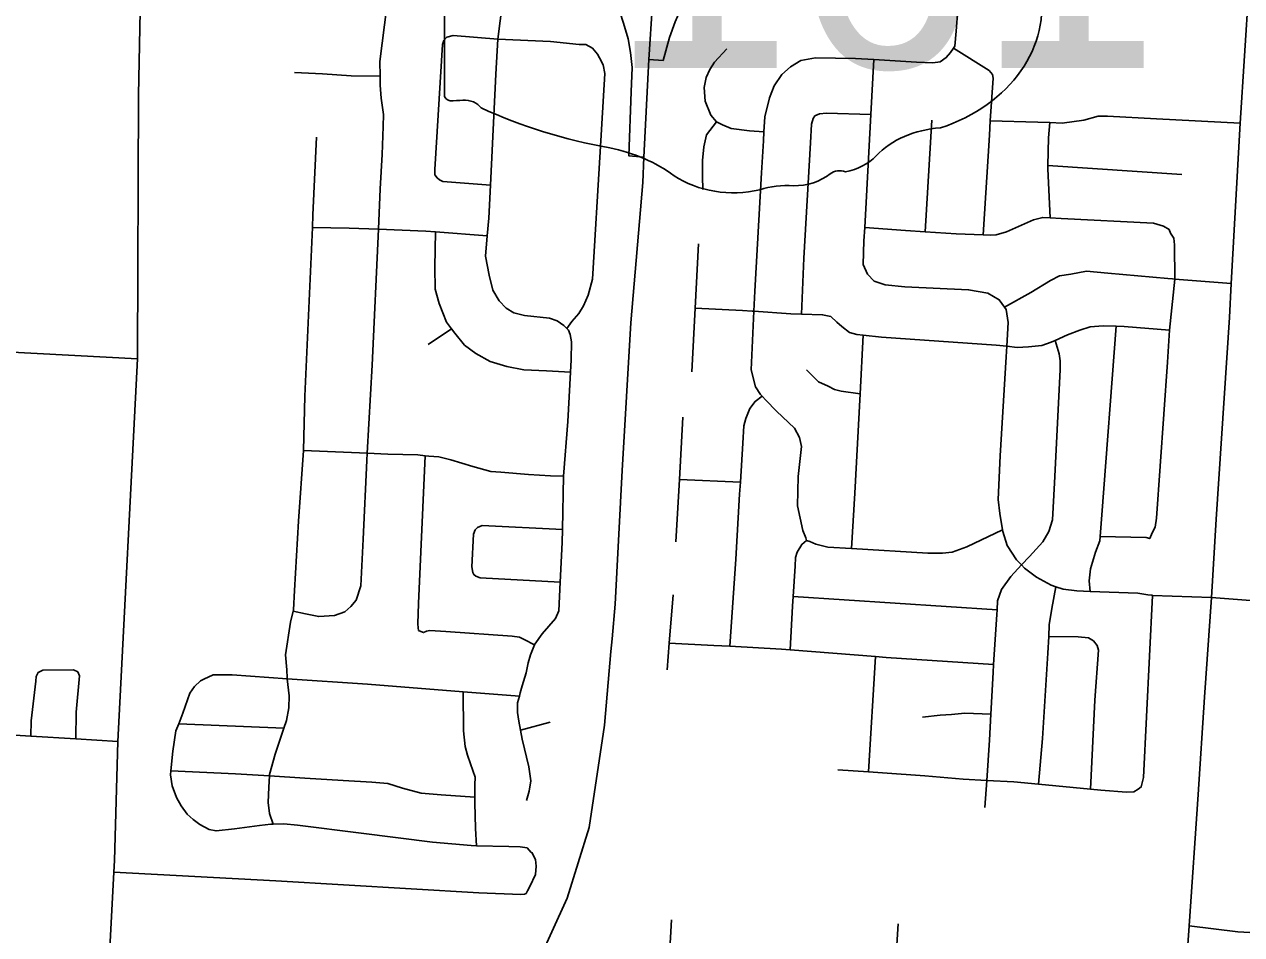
# Model space of a CAD drawing. Extents: x 1755200 to 1902939, y 644115 to 788070.
# Drawn here: x 1828580 to 1835448, y 754928 to 760065 of the extents above; entities that cross this region are included whole.
import ezdxf

# ---------------------------------------------------------------- set-up
doc = ezdxf.new("R2010")
doc.units = 0
for name, color, linetype in [('GM_X_City_Street', 7, 'Continuous'), ('GM_X_Interchange_Ramps', 7, 'Continuous'), ('GM_X_Interstate_Route', 7, 'Continuous'), ('GM_X_State_Shield', 7, 'Continuous')]:
    doc.layers.add(name, color=color, linetype=linetype)

msp = doc.modelspace()

# ---------------------------------------------------------------- linework, layer by layer
at = {"layer": 'GM_X_City_Street'}
for points in [[(1828991, 753230.6), (1829017.2, 753982.4), (1829042.1, 754456.4), (1829085.5, 755280.6), (1829089.1, 755347.7), (1829108.1, 756017.6), (1829218.7, 758176.7), (1829219.6, 758194.8), (1829223.8, 759666), (1829249.6, 760899.1)], [(1834938.1, 751854), (1834942.7, 751916.8), (1834989.5, 752577.4), (1835031.2, 753215.4), (1835051.2, 753503.6), (1835061.6, 753693.7), (1835074.6, 753849.9), (1835112.8, 754416.8), (1835152.7, 754977.5), (1835202.2, 755718.8), (1835238.7, 756269.2), (1835277.7, 756830.8), (1835304.6, 757272.7), (1835379.3, 758410.7), (1835388.8, 758602.5), (1835440.9, 759507), (1835488.7, 760269.2), (1835505.2, 760553.9)], [(1831378.6, 756293.1), (1831382.4, 756306.6), (1831389.3, 756331.9), (1831411.6, 756406), (1831423.8, 756462.1), (1831436, 756508.1), (1831458.3, 756563.3), (1831460.2, 756568.2), (1831502.5, 756626.2), (1831576.9, 756712.1), (1831595.1, 756756.1), (1831603.2, 756917.9), (1831614.4, 757140.9), (1831615.8, 757215.1), (1831621.6, 757515.8), (1831646.6, 757824.4), (1831661.9, 758102), (1831665.7, 758171.1), (1831668, 758273.4), (1831660.1, 758315.5), (1831650.2, 758339.6), (1831640.2, 758349.6), (1831624.2, 758365.7), (1831586.2, 758391.9), (1831544.1, 758406.1), (1831401.8, 758422.7), (1831341.7, 758436.9), (1831299.7, 758463.1), (1831259.8, 758504.1), (1831223.9, 758565.6), (1831202.1, 758649.9), (1831182.4, 758756.2), (1831192.4, 758871.6), (1831201.1, 758970.6), (1831210, 759158.3), (1831239.6, 759784.3), (1831252.7, 759980.5), (1831306.9, 760411.9)], [(1830097.8, 756754.6), (1830165.7, 756739.3), (1830241.8, 756723), (1830330, 756728.7), (1830388.2, 756750.5), (1830422.4, 756780.5), (1830452.6, 756816.4), (1830478.9, 756896.5), (1830491.7, 757159.1), (1830513.2, 757604), (1830515.4, 757644.4), (1830542.9, 758141.1), (1830577.7, 758908.7), (1830588.1, 759137.2), (1830598.7, 759329.6), (1830605.2, 759487.9), (1830607.4, 759556.1), (1830593.7, 759648.3), (1830587.9, 759722.5), (1830587.3, 759772.7), (1830586.3, 759854.8), (1830638.5, 760271.2)], [(1832993.7, 757151.9), (1832989.7, 757168), (1832971.8, 757208.1), (1832942.2, 757348.6), (1832946.7, 757512.9), (1832965.3, 757683.3), (1832953.4, 757733.4), (1832925.5, 757785.7), (1832823.6, 757882.2), (1832763.6, 757944.6), (1832742.4, 757967.3), (1832733.6, 757976.8), (1832705.7, 758019), (1832681.9, 758115.3), (1832696.4, 758445.8), (1832701.4, 758560.2), (1832739.5, 759227.6), (1832750.1, 759407.9), (1832753.2, 759458.1), (1832758.5, 759542.2), (1832784.9, 759650.4), (1832811.2, 759718.4), (1832853.5, 759782.4), (1832903.7, 759824.3), (1832962, 759860.2), (1833044.2, 759875.9), (1833270.7, 759873.1), (1833373.3, 759866.7), (1833613.5, 759851.8), (1833705.7, 759847.4), (1833747.8, 759853.3), (1833782, 759877.2), (1833806.1, 759905.2), (1833823.2, 759930.6), (1833830.3, 759941.2), (1833838.6, 760027.3), (1833847, 760146.7)], [(1831210, 759158.3), (1830941.1, 759178), (1830923, 759188.1), (1830909.1, 759198.2), (1830897.1, 759216.3), (1830897.2, 759246.3), (1830939.4, 759951.7), (1830947.5, 759973.7), (1830963.6, 759991.7), (1830999.7, 760001.6), (1831252.7, 759980.5)], [(1831252.7, 759980.5), (1831548.9, 759967.5), (1831711.3, 759950.9), (1831747.4, 759950.8), (1831785.4, 759930.6), (1831813.3, 759896.4)], [(1831640.2, 758349.6), (1831668.4, 758387.6), (1831708.6, 758433.6), (1831735.8, 758477.4), (1831761.1, 758537.6), (1831785.4, 758627.7), (1831829.7, 759345.2), (1831855.1, 759788), (1831845.2, 759836.2), (1831825.3, 759876.3), (1831813.3, 759896.4)], [(1832753.2, 759458.1), (1832672.1, 759464.4), (1832567.9, 759476.8), (1832519.8, 759497), (1832485.8, 759515.1), (1832453.8, 759553.3), (1832422, 759631.6), (1832416.2, 759707.8), (1832426.4, 759765.9), (1832448.6, 759809.9), (1832474.8, 759851.9), (1832543.2, 759925.8)], [(1833989.4, 758877.6), (1834025.2, 759439.4), (1834030.5, 759519.9), (1834046.3, 759762), (1834042.3, 759782), (1834024.3, 759804.2), (1833823.2, 759930.6)], [(1834941.7, 756843.4), (1834918.4, 756846.6), (1834863.2, 756854.4), (1834594.1, 756864.8), (1834518.4, 756867.7), (1834442.3, 756878), (1834400.1, 756891.8), (1834374.2, 756900.3), (1834290.1, 756944.7), (1834224.1, 756997), (1834206.8, 757014.5), (1834178.2, 757043.3), (1834126.3, 757123.7), (1834100.5, 757204), (1834099.2, 757212.4), (1834084.8, 757304.3), (1834075, 757384.5), (1834085.8, 757631), (1834119.6, 758188.2), (1834122.9, 758248.3), (1834130.2, 758382.6), (1834120.4, 758456.8), (1834110.7, 758470), (1834080.5, 758511), (1834016.4, 758547.4), (1833908.2, 758567.8), (1833547.4, 758583.2), (1833437.2, 758595.6), (1833375.1, 758615.9), (1833337.2, 758656.1), (1833313.3, 758710.3), (1833317.7, 758842.6), (1833321.9, 758919), (1833356.4, 759556), (1833373.3, 759866.7)], [(1830105, 759792.4), (1830263.3, 759785.8), (1830423.7, 759775.2), (1830587.3, 759772.7)], [(1833041.2, 759549.2), (1833067.3, 759559.1), (1833105.4, 759563), (1833356.4, 759556)], [(1832408.4, 759132.6), (1832406.6, 759206.7), (1832406.9, 759296.9), (1832413.2, 759373.1), (1832429.4, 759441.2), (1832485.8, 759515.1)], [(1832965.6, 758429.6), (1832978.6, 758745.6), (1833016.7, 759396.9), (1833021, 759501.1), (1833031.1, 759533.2), (1833041.2, 759549.2)], [(1833662.2, 758894.5), (1833700.7, 759524.7)], [(1834030.5, 759519.9), (1834298.1, 759512.5), (1834366.4, 759510.3), (1834436.4, 759508), (1834558.7, 759523.6), (1834639, 759547.3), (1834691.1, 759547.1), (1834967.7, 759532.1), (1835440.9, 759507)], [(1834368.4, 758972.6), (1834355.4, 759249.7), (1834355.7, 759267.8), (1834357.9, 759424.1), (1834366.4, 759510.3)], [(1829983.5, 755551.5), (1829963.6, 755611.4), (1829955.8, 755673.6), (1829960.1, 755759.7), (1829963.9, 755824.1), (1829964.4, 755831.9), (1829994.8, 755946.1), (1830044.8, 756093), (1830059.5, 756136.3), (1830071.8, 756208.4), (1830074, 756276.6), (1830062.8, 756372.6), (1830062.3, 756376.8), (1830060.4, 756423), (1830054.7, 756507.2), (1830081.3, 756691.5), (1830097.8, 756754.6), (1830099.6, 756761.6), (1830103.9, 756869.8), (1830127.2, 757260.7), (1830154.5, 757659.5), (1830163.5, 757966.1), (1830205.6, 758918.4), (1830208.7, 758990.2), (1830228.1, 759429.2)], [(1834355.7, 759267.8), (1835111.1, 759216.9)], [(1833321.9, 758919), (1833552.4, 758901.9), (1833662.2, 758894.5), (1833837, 758882.8), (1833989.4, 758877.6), (1834033.5, 758876.1), (1834063.6, 758877.9), (1834121.8, 758893.8), (1834274.3, 758961.4), (1834326.5, 758975.2), (1834368.4, 758972.6), (1834430.7, 758968.8), (1834951.9, 758942.8), (1835008, 758926.6), (1835040, 758906.4)], [(1830205.6, 758918.4), (1830413, 758915.4), (1830577.7, 758908.7), (1830846, 758897.7), (1830900.7, 758893.6), (1831192.4, 758871.6)], [(1831661.9, 758102), (1831527.2, 758109.5), (1831398.9, 758116), (1831302.7, 758134.4), (1831208.6, 758162.8), (1831128.5, 758207.1), (1831064.5, 758255.5), (1831008.6, 758321.8), (1830990.8, 758346.1), (1830962.7, 758384.2), (1830920.9, 758490.6), (1830899.1, 758570.8), (1830895.5, 758695.1), (1830900.7, 758893.6)], [(1834649.7, 757174.9), (1834910.3, 757168.9), (1834930.3, 757162.9), (1834944.4, 757194.9), (1834960.6, 757226.9), (1834968.8, 757279), (1835029.6, 758158.8), (1835040.6, 758338.9), (1835072, 758627.7), (1835069.8, 758820.1), (1835065.9, 758858.2), (1835047.9, 758886.3), (1835040, 758906.4)], [(1832347.1, 758104.5), (1832365.2, 758463.6), (1832383.4, 758826)], [(1834110.7, 758470), (1834259, 758552.5), (1834369.5, 758620.2), (1834421.7, 758646.1), (1834483.9, 758655.9), (1834572.2, 758671.6), (1834694.4, 758661.1), (1835031.2, 758631.2), (1835057.4, 758628.9)], [(1835057.4, 758628.9), (1835072, 758627.7), (1835388.8, 758602.5)], [(1832365.2, 758463.6), (1832632.9, 758450.2), (1832686.3, 758446.5), (1832686.7, 758446.5)], [(1832686.7, 758446.5), (1832696.4, 758445.8), (1832905.5, 758431.2), (1832965.6, 758429.6), (1833083.9, 758426.5), (1833129.9, 758416.3), (1833163.9, 758384.1), (1833191.9, 758360), (1833235.9, 758325.7), (1833278, 758315.6), (1833313.7, 758311.3), (1833416.2, 758299), (1834063.7, 758254.6), (1834122.9, 758248.3), (1834181.9, 758242.1), (1834246.1, 758245.9), (1834320.2, 758253.6), (1834374.4, 758271.4), (1834395.7, 758281.1), (1834466.8, 758313.2), (1834535, 758339), (1834593.2, 758358.8), (1834667.4, 758364.6), (1834739.8, 758361.8), (1834785.7, 758360.1), (1835040.6, 758338.9)], [(1830858.1, 758258.3), (1830990.8, 758346.1)], [(1834594.1, 756864.8), (1834588.8, 756925.6), (1834595, 756991.7), (1834623.3, 757085.8), (1834647.6, 757149.9), (1834649.7, 757174.9), (1834660.1, 757298.2), (1834739.8, 758361.8)], [(1833247.7, 757107.3), (1833265.2, 757419.5), (1833295.7, 757980.6), (1833313.7, 758311.3)], [(1833999.3, 755646.7), (1834010.2, 755798.5), (1834026.6, 756025.5), (1834034, 756173.3), (1834045.8, 756408.3), (1834048.7, 756452.4), (1834066.9, 756735), (1834068.4, 756760.9), (1834071.2, 756811.2), (1834093.4, 756875.3), (1834145.8, 756949.2), (1834206.8, 757014.5), (1834252.4, 757063.1), (1834326.8, 757145), (1834361.1, 757203), (1834381.3, 757269.1), (1834392, 757477.6), (1834424.1, 758114.9), (1834424.2, 758167), (1834418.3, 758205.1), (1834395.7, 758281.1)], [(1828476.2, 758216.8), (1829218.7, 758176.7)], [(1832992.7, 758116.1), (1833060.1, 758048.6), (1833114.7, 758023.5), (1833150.7, 758005.3), (1833188.8, 757995.2), (1833295.7, 757980.6)], [(1832561, 756555.4), (1832594.4, 757047.1), (1832615.6, 757413.9), (1832620.1, 757481.9), (1832634.6, 757702.5), (1832638.9, 757798.7), (1832651, 757840.8), (1832673.2, 757896.8), (1832703.4, 757936.8), (1832742.4, 757967.3)], [(1832255.9, 757144.6), (1832276, 757496.2), (1832296.2, 757848.1)], [(1830154.5, 757659.5), (1830471.2, 757646.3), (1830515.4, 757644.4), (1830631.6, 757639.7), (1830800, 757635.1), (1830842.2, 757630.8), (1830862.1, 757628.8), (1830918.2, 757624.6), (1830986.3, 757608.3), (1831110.5, 757569.8), (1831212.7, 757541.3), (1831268.8, 757537.1), (1831425.1, 757524.5), (1831549.4, 757518), (1831621.6, 757515.8)], [(1830804.9, 756644.7), (1830802.9, 756658.8), (1830801, 756682.9), (1830803.4, 756797.1), (1830842.2, 757630.8)], [(1832276, 757496.2), (1832620.1, 757481.9)], [(1831603.2, 756917.9), (1831152.6, 756942.2), (1831128.6, 756950.3), (1831116.6, 756960.4), (1831110.6, 756972.4), (1831104.7, 757004.5), (1831115.3, 757188.9), (1831123.4, 757212.9), (1831137.5, 757224.9), (1831163.6, 757236.8), (1831615.8, 757215.1)], [(1832901.6, 756535.1), (1832914.3, 756781.4), (1832917.9, 756835.8), (1832929.1, 757007.8), (1832931.2, 757055.9), (1832941.3, 757086), (1832967.6, 757130), (1832993.7, 757151.9)], [(1832993.7, 757151.9), (1833011.7, 757145.9), (1833045.7, 757131.7), (1833113.9, 757115.4), (1833247.7, 757107.3), (1833677.1, 757081.3), (1833761.3, 757081), (1833815.4, 757086.8), (1833897.7, 757116.5), (1834099.2, 757212.4)], [(1834302.8, 755777.3), (1834325.3, 756034.4), (1834354.9, 756517.5), (1834359.9, 756610), (1834363.4, 756675.8), (1834377.8, 756767.9), (1834400.1, 756891.8)], [(1832207.5, 756423.1), (1832219.4, 756573.6), (1832241, 756846)], [(1832917.9, 756835.8), (1834068.4, 756760.9)], [(1834863.7, 755749.8), (1834881.8, 755761.7), (1834894, 755815.8), (1834946.3, 756842.8)], [(1835277.7, 756830.8), (1834946.3, 756842.8), (1834941.7, 756843.4)], [(1835277.7, 756830.8), (1835522.5, 756811.7), (1835536, 756809.9)], [(1830804.9, 756644.7), (1830816.9, 756638.7), (1830832.9, 756632.6), (1830849, 756640.6), (1830869, 756644.5), (1830959.2, 756638.2), (1831332, 756612.8), (1831374.1, 756606.6), (1831400.1, 756594.5), (1831458.3, 756563.3)], [(1834594.8, 755750), (1834620.7, 756251.8), (1834641.6, 756534.4), (1834633.7, 756560.5), (1834611.8, 756586.7), (1834583.7, 756602.8), (1834525.6, 756609.1), (1834359.9, 756610)], [(1832219.4, 756573.6), (1832470.6, 756560.5), (1832561, 756555.4), (1832851.4, 756539), (1832901.6, 756535.1), (1833382.9, 756497.4), (1833442.7, 756492.7), (1834048.7, 756452.4)], [(1833342.5, 755846.7), (1833382.9, 756497.4)], [(1828617.1, 756048.8), (1828618.1, 756135.5), (1828644.8, 756357.9), (1828646.9, 756386), (1828659, 756408), (1828685.1, 756419.9), (1828857.6, 756423.3), (1828881.6, 756411.2), (1828891.5, 756389.1), (1828872.9, 756184.7), (1828870.6, 756032.7)], [(1829575.1, 756360.6), (1829593.2, 756370.5), (1829645.4, 756394.4), (1829753.6, 756394), (1830062.8, 756372.6), (1830517.3, 756341.1), (1831056.4, 756299.4), (1831373.7, 756275)], [(1829532.5, 755578.9), (1829498.5, 755609.1), (1829464.6, 755655.3), (1829438.7, 755701.5), (1829414.8, 755767.7), (1829404.8, 755830.1), (1829407, 755853.1), (1829417.4, 755964.2), (1829435.8, 756078.4), (1829451.3, 756118.5), (1829474.3, 756178.5), (1829514.7, 756290.6), (1829540.9, 756328.6), (1829575.1, 756360.6)], [(1831131.8, 755430.1), (1831126.1, 755526.9), (1831122.6, 755671.3), (1831122.7, 755703.4), (1831122.9, 755773.6), (1831123, 755817.6), (1831097.2, 755891.9), (1831081.3, 755942.1), (1831067.5, 755990.3), (1831057.7, 756078.5), (1831056.4, 756299.4)], [(1831413.3, 755686.3), (1831429.5, 755738.4), (1831437.7, 755796.5), (1831426, 755874.7), (1831388.4, 756031.2), (1831379.3, 756083.1), (1831370.6, 756133.5), (1831362.8, 756181.6), (1831362.9, 756235.8), (1831373.7, 756275), (1831378.6, 756293.1)], [(1829451.3, 756118.5), (1830044.8, 756093)], [(1831379.3, 756083.1), (1831547, 756126.8)], [(1833648.1, 756155.2), (1833748.4, 756166.9), (1833810.5, 756170.6), (1833886.8, 756178.4), (1834034, 756173.3)], [(1828224.6, 756073.4), (1828242.1, 756072.3), (1828346.1, 756066), (1828617.1, 756048.8), (1828870.6, 756032.7), (1829108.1, 756017.6)], [(1829407, 755853.1), (1829771.9, 755836.6), (1829963.9, 755824.1), (1830162.7, 755811.1), (1830379.2, 755798.3), (1830541.6, 755789.7), (1830631.8, 755781.4), (1830713.9, 755755), (1830820, 755726.5), (1830932.3, 755718.1), (1831122.7, 755703.4)], [(1833170, 755858.2), (1833342.5, 755846.7), (1833422.6, 755841.3), (1833661.1, 755824.4), (1833877.5, 755805.5), (1834010.2, 755798.5), (1834162.2, 755790.4), (1834302.8, 755777.3), (1834594.8, 755750), (1834653.2, 755744.5), (1834799.5, 755732), (1834839.6, 755733.8), (1834863.7, 755749.8)], [(1829532.5, 755578.9), (1829570.5, 755550.7), (1829622.5, 755522.4), (1829662.6, 755514.2), (1829766.9, 755525.9), (1829907.3, 755543.4), (1829971.5, 755551.2), (1829983.5, 755551.5), (1830043.6, 755553), (1830121.8, 755546.7), (1830480.5, 755501.2), (1830883.3, 755449.6), (1831101.8, 755430.8), (1831131.8, 755430.1), (1831314.3, 755426), (1831378.4, 755423.8), (1831416.5, 755417.6), (1831440.4, 755391.5)], [(1831411.7, 755161), (1831419.7, 755175), (1831431.8, 755201), (1831464.1, 755267.1), (1831468.3, 755315.2), (1831464.4, 755353.3), (1831444.5, 755391.4), (1831440.4, 755391.5)], [(1829085.5, 755280.6), (1829998.5, 755232.3), (1831145, 755164), (1831381.6, 755155.1), (1831401.6, 755157.1), (1831411.7, 755161)], [(1832209.5, 754612.6), (1832231.1, 755011.6)], [(1833573, 754010.9), (1833511.2, 754094.7), (1833479.3, 754155), (1833469.4, 754185), (1833468.8, 754217.5), (1833467.7, 754275.3), (1833482.8, 754529.2), (1833501.3, 754841.2), (1833510.1, 754988.9)], [(1835152.7, 754977.5), (1835426.3, 754944.8), (1835494.5, 754939.9)]]:
    msp.add_lwpolyline(points, dxfattribs=at)
at = {"layer": 'GM_X_Interchange_Ramps'}
for points in [[(1831451.6, 760765.7), (1831448, 760713.7), (1831536.4, 760691.8), (1831607.5, 760660.8), (1831665, 760620.6), (1831720.4, 760565.6), (1831770.2, 760499.4), (1831848.2, 760356.3), (1831918.9, 760198.7), (1831961.4, 760071.9), (1831987.3, 759983.6), (1832000.5, 759905.8), (1832009.5, 759821.9), (1832003.7, 759684.8), (1831990.2, 759323.7), (1832076.2, 759315.7)], [(1832104.2, 759865.7), (1832184.3, 759861.2), (1832221.2, 759990.3), (1832252.9, 760079.5), (1832291.3, 760170), (1832337.4, 760248.6), (1832398.5, 760333.3), (1832467.7, 760414.3), (1832525.2, 760490.9), (1832559.2, 760555.2), (1832573, 760594), (1832592.8, 760657.8), (1832595, 760707.9)]]:
    msp.add_lwpolyline(points, dxfattribs=at)
at = {"layer": 'GM_X_Interstate_Route'}
for points in [[(1831890, 756526.8), (1831896.1, 756597.1), (1831912.9, 756792.6), (1831953.8, 757546.5), (1832001.3, 758380.6), (1832069.3, 759173.1), (1832076.2, 759315.7), (1832104.2, 759865.7), (1832125.3, 760182.6), (1832144.8, 760729.5)], [(1829121.8, 751270.3), (1829177.5, 751481.9), (1829231.8, 751647.6), (1829294.1, 751837.5), (1829367.6, 751999.5), (1829476.5, 752207.3), (1829619.2, 752451.7), (1829746.5, 752640.4), (1829839.9, 752757.6), (1830397.3, 753360.2), (1830823.3, 753838.9), (1831124.4, 754206.1), (1831318.6, 754485.6), (1831460.5, 754733.4), (1831643.5, 755133.5), (1831766.4, 755533.8), (1831854.3, 756111), (1831890, 756526.8)]]:
    msp.add_lwpolyline(points, dxfattribs=at)
at = {"layer": 'GM_X_State_Shield'}
msp.add_line((1830950.7, 761783.7), (1830950.7, 759670.4), dxfattribs=at)
for centre, major_axis, start_param, end_param in [((1833398.1, 760163.7), (923.2, 0), 5.101752, 6.440018), ((1830990.9, 759665.8), (40.7, 0), 3.00124, 4.508301), ((1830997.1, 759882), (310.4, 0), 4.665946, 4.897461), ((1831060.6, 759548.5), (111.9, 0), 0.519207, 1.627899), ((1832473.8, 761447.2), (2665.4, 0), 4.195997, 4.488961), ((1833787.3, 759077.1), (505.6, 0), 1.647645, 2.488434), ((1831679.1, 758721), (833.9, 0), 0.823519, 1.323587), ((1833146.7, 759465.6), (298.3, 0), 4.937069, 5.64225), ((1832581.1, 759538), (529.2, 0), 4.026481, 4.996735), ((1832925.5, 759379.8), (282, 0), 4.691044, 5.507374), ((1833180.6, 759175.1), (79.4, 0), 1.147584, 2.315152), ((1832886.9, 758807.4), (434.8, 0), 1.495662, 1.94098)]:
    msp.add_ellipse(centre, major_axis=major_axis, ratio=0.8, start_param=start_param, end_param=end_param, dxfattribs=at)

# ---------------------------------------------------------------- texts
msp.add_text('161', height=1392.19, dxfattribs=at).set_placement((1831881.2, 759819.4))

doc.saveas('drawing.dxf')
